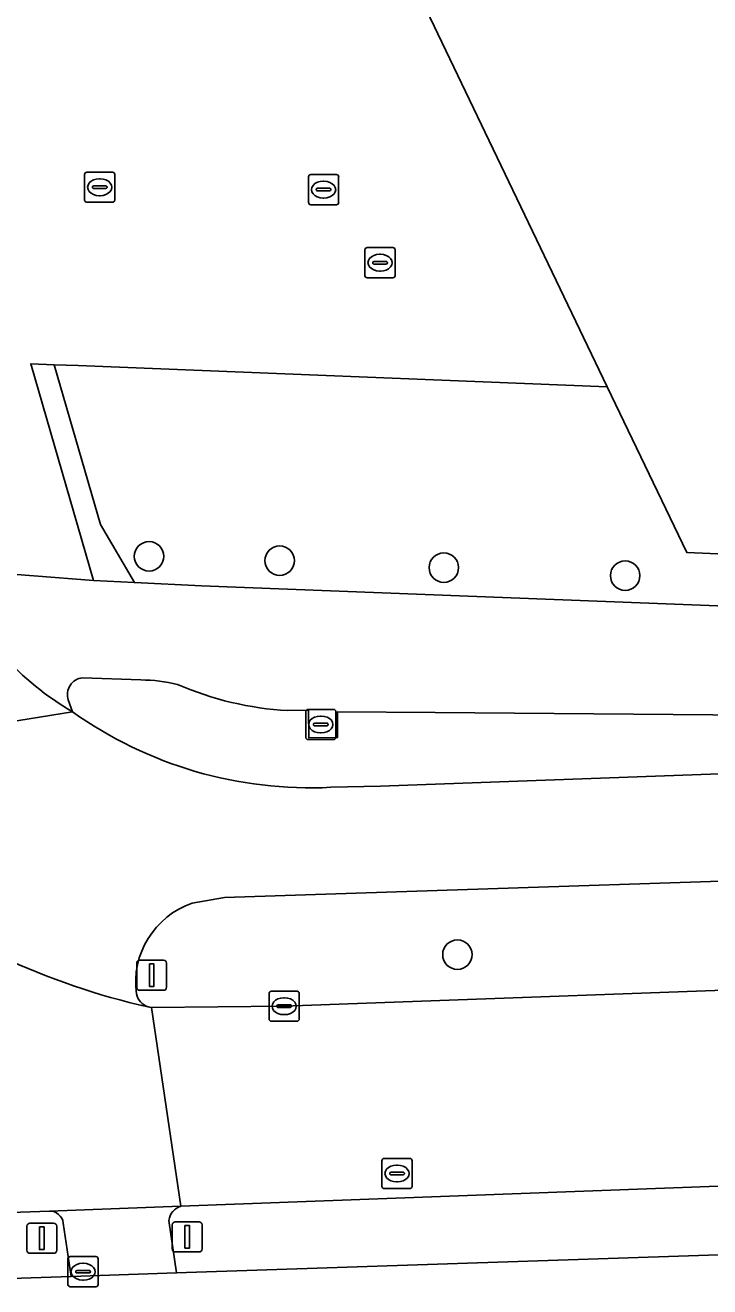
# Model space of a CAD drawing. Extents: x 160888 to 161385, y 386490 to 386908.
# Drawn here: x 160957.25 to 160979.95, y 386489.75 to 386531.63 of the extents above; entities that cross this region are included whole.
import ezdxf

# ---------------------------------------------------------------- set-up
doc = ezdxf.new("R2010")
doc.units = 0
for name, color, linetype in [('IMGEO_Berm_groen', 7, 'Continuous'), ('IMGEO_Boom', 7, 'Continuous'), ('IMGEO_Brandkraan', 7, 'Continuous'), ('IMGEO_Fietspad_gesloten', 7, 'Continuous'), ('IMGEO_Groenvoorziening', 7, 'Continuous'), ('IMGEO_Kolk', 7, 'Continuous'), ('IMGEO_Lichtmast', 7, 'Continuous'), ('IMGEO_Pand', 7, 'Continuous'), ('IMGEO_Rijbaan_regionaal_gesloten', 7, 'Continuous'), ('IMGEO_Rioolput', 7, 'Continuous'), ('IMGEO_Verkeerseiland_groen', 7, 'Continuous'), ('IMGEO_Verkeersregelinstallatiepaal', 7, 'Continuous'), ('IMGEO_Voetpad_open', 7, 'Continuous')]:
    doc.layers.add(name, color=color, linetype=linetype)

msp = doc.modelspace()

# ---------------------------------------------------------------- linework, layer by layer
at = {"layer": 'IMGEO_Berm_groen'}
for points in [[(161060.137, 386504.105), (161057.542, 386503.927), (161045.979, 386504.301), (161036.934, 386504.792), (161031.823, 386504.909), (160989.382, 386503.514), (160963.854, 386502.671), (160962.788, 386502.488)], [(160961.326, 386499.045), (160961.378, 386499.031), (160961.432, 386499.022), (160965.836, 386499.066), (160985.284, 386499.781), (161006.757, 386500.591), (161027.233, 386501.351), (161031.463, 386501.493)], [(161032.566, 386495.045), (161030.447, 386494.96), (160962.403, 386492.427)], [(160962.012, 386491.955), (160962.268, 386490.214), (161042.514, 386492.884)]]:
    msp.add_lwpolyline(points, dxfattribs=at)
for centre, radius, start, end in [((160963.699, 386499.849), 2.791, 109.042, 187.7705), ((160961.505, 386499.604), 0.587, 193.0229, 252.2285), ((160962.568, 386491.893), 0.559, 107.1388, 173.5851)]:
    msp.add_arc(centre, radius, start, end, dxfattribs=at)
at = {"layer": 'IMGEO_Boom'}
for centre in [(160961.354, 386513.999), (160965.686, 386513.856), (160971.132, 386513.625), (160977.148, 386513.359), (160971.582, 386500.779)]:
    msp.add_circle(centre, 0.489, dxfattribs=at)
at = {"layer": 'IMGEO_Brandkraan'}
for p, q in [((160966.55, 386507.992), (160966.55, 386508.844)), ((160966.625, 386508.918), (160967.477, 386508.918)), ((160967.038, 386508.698), (160967.063, 386508.698)), ((160967.551, 386508.844), (160967.551, 386507.992)), ((160966.809, 386508.412), (160966.809, 386508.424)), ((160967.247, 386508.375), (160966.849, 386508.375)), ((160966.852, 386508.461), (160967.25, 386508.461)), ((160967.293, 386508.424), (160967.293, 386508.412)), ((160967.477, 386507.918), (160966.625, 386507.918)), ((160967.061, 386508.138), (160967.036, 386508.138))]:
    msp.add_line(p, q, dxfattribs=at)
for points in [[(160966.55, 386507.992), (160966.55, 386508.844)], [(160966.625, 386508.918), (160967.477, 386508.918)], [(160967.551, 386508.844), (160967.551, 386507.992)], [(160967.477, 386507.918), (160966.625, 386507.918)]]:
    msp.add_lwpolyline(points, dxfattribs=at)
for centre, radius, start, end in [((160966.627, 386508.842), 0.0765, 91.552, 178.448), ((160966.627, 386508.842), 0.0765, 91.552, 178.448), ((160967.475, 386508.842), 0.0765, 1.552, 88.448), ((160967.475, 386508.842), 0.0765, 1.552, 88.448), ((160966.849, 386508.421), 0.0403, 85.8775, 175.7526), ((160966.846, 386508.411), 0.0366, 178.938, 274.7102), ((160967.25, 386508.418), 0.043, 264.8664, 352.4533), ((160967.254, 386508.423), 0.0386, 1.7309, 96.639), ((160966.627, 386507.994), 0.0765, 181.552, 268.448), ((160966.627, 386507.994), 0.0765, 181.552, 268.448), ((160967.475, 386507.994), 0.0765, 271.552, 358.448), ((160967.475, 386507.994), 0.0765, 271.552, 358.448)]:
    msp.add_arc(centre, radius, start, end, dxfattribs=at)
for centre, major_axis, ratio, start_param, end_param in [((160967.037, 386508.418), (-0.387, 0.002), 0.722429, 4.712389, 7.853982), ((160967.062, 386508.418), (-0.39, 0.002), 0.717154, 1.570796, 4.712389)]:
    msp.add_ellipse(centre, major_axis=major_axis, ratio=ratio, start_param=start_param, end_param=end_param, dxfattribs=at)
at = {"layer": 'IMGEO_Fietspad_gesloten'}
for points in [[(160941.821, 386595.122), (160942.044, 386593.436), (160942.752, 386589.198), (160942.783, 386589.01), (160944.411, 386579.1), (160946.239, 386561.743), (160946.243, 386561.497), (160947.298, 386551.363), (160947.352, 386550.841), (160950.353, 386522.194), (160950.841, 386517.617), (160951.189, 386515.033), (160951.698, 386513.091), (160952.106, 386512.413), (160952.524, 386511.434), (160953.74, 386508.016), (160958.815, 386508.84)], [(161098.942, 386509.252), (161095.632, 386509.131), (161054.692, 386507.633), (161051.677, 386507.711), (161034.709, 386508.584), (161030.714, 386508.607), (161001.252, 386507.539), (160969.035, 386506.371), (160967.386, 386506.332)], [(160958.815, 386508.84), (160953.74, 386508.016), (160949.152, 386507.823), (160945.812, 386507.682), (160944.965, 386507.646), (160945.465, 386504.395)], [(160962.788, 386502.488), (160963.854, 386502.671), (160989.382, 386503.514), (161031.823, 386504.909), (161036.934, 386504.792), (161045.979, 386504.301), (161057.542, 386503.927), (161060.137, 386504.105), (161063.198, 386504.314), (161083.752, 386505.193), (161093.386, 386505.539), (161098.265, 386505.752)], [(160962.403, 386492.427), (160958.047, 386492.267)], [(160958.765, 386490.097), (160962.268, 386490.214), (160962.012, 386491.955)], [(160958.508, 386491.869), (160958.765, 386490.097)]]:
    msp.add_lwpolyline(points, dxfattribs=at)
for centre, radius, start, end in [((160963.818, 386517.385), 9.902, 205.0262, 239.6506), ((160966.706, 386519.909), 13.594, 234.514, 272.8655), ((160963.699, 386499.849), 2.791, 109.042, 187.7705), ((160966.31, 386521.516), 23.017, 244.6693, 257.4952), ((160961.505, 386499.604), 0.587, 193.0229, 252.2285), ((160962.568, 386491.893), 0.559, 107.1388, 173.5851), ((160958.054, 386491.809), 0.458, 7.5523, 90.837)]:
    msp.add_arc(centre, radius, start, end, dxfattribs=at)
at = {"layer": 'IMGEO_Groenvoorziening'}
msp.add_lwpolyline([(160976.555, 386519.628), (160959.001, 386520.329), (160958.203, 386520.361), (160959.742, 386515.061), (160960.87, 386513.131), (160963.098, 386513.023), (161001.614, 386511.526), (161002.953, 386512.452), (161002.953, 386513.11), (160979.196, 386514.123)], close=True, dxfattribs=at)
for points in [[(160961.085, 386509.895), (160959.148, 386509.967)], [(160958.674, 386509.232), (160958.815, 386508.84)], [(161001.095, 386508.559), (160970.848, 386508.813), (160967.609, 386508.843), (160967.602, 386507.985), (160966.652, 386507.979), (160966.647, 386508.892), (160965.955, 386508.88)], [(160967.386, 386506.332), (160969.035, 386506.371), (161001.252, 386507.539), (161001.458, 386507.711)]]:
    msp.add_lwpolyline(points, dxfattribs=at)
for centre, radius, start, end in [((160959.199, 386509.414), 0.556, 95.2586, 199.1057), ((160961.065, 386504.737), 5.158, 76.1931, 89.7782), ((160966.552, 386519.565), 10.702, 246.5666, 266.8022), ((160966.706, 386519.909), 13.594, 234.514, 272.8655)]:
    msp.add_arc(centre, radius, start, end, dxfattribs=at)
at = {"layer": 'IMGEO_Kolk'}
for p, q in [((160959.291, 386526.751), (160960.143, 386526.751)), ((160959.216, 386525.825), (160959.216, 386526.677)), ((160959.518, 386526.294), (160959.916, 386526.294)), ((160959.704, 386526.531), (160959.729, 386526.531)), ((160960.217, 386526.677), (160960.217, 386525.825)), ((160959.475, 386526.245), (160959.475, 386526.257)), ((160959.913, 386526.208), (160959.515, 386526.208)), ((160959.727, 386525.971), (160959.702, 386525.971)), ((160959.959, 386526.257), (160959.959, 386526.245)), ((160960.143, 386525.751), (160959.291, 386525.751)), ((160968.59, 386524.246), (160969.442, 386524.246)), ((160968.515, 386523.32), (160968.515, 386524.172)), ((160968.817, 386523.789), (160969.215, 386523.789)), ((160969.003, 386524.026), (160969.028, 386524.026)), ((160969.516, 386524.172), (160969.516, 386523.32)), ((160968.774, 386523.74), (160968.774, 386523.752)), ((160969.212, 386523.703), (160968.814, 386523.703)), ((160969.026, 386523.466), (160969.001, 386523.466)), ((160969.258, 386523.752), (160969.258, 386523.74)), ((160969.442, 386523.246), (160968.59, 386523.246)), ((160965.335, 386498.64), (160965.335, 386499.492)), ((160965.41, 386499.566), (160966.262, 386499.566)), ((160966.336, 386499.492), (160966.336, 386498.64)), ((160965.594, 386499.06), (160965.594, 386499.072)), ((160965.637, 386499.109), (160966.035, 386499.109)), ((160965.823, 386499.346), (160965.848, 386499.346)), ((160966.078, 386499.072), (160966.078, 386499.06)), ((160966.032, 386499.023), (160965.634, 386499.023)), ((160965.846, 386498.786), (160965.821, 386498.786)), ((160966.262, 386498.566), (160965.41, 386498.566))]:
    msp.add_line(p, q, dxfattribs=at)
for points in [[(160959.291, 386526.751), (160960.143, 386526.751)], [(160959.216, 386525.825), (160959.216, 386526.677)], [(160960.217, 386526.677), (160960.217, 386525.825)], [(160960.143, 386525.751), (160959.291, 386525.751)], [(160968.59, 386524.246), (160969.442, 386524.246)], [(160968.515, 386523.32), (160968.515, 386524.172)], [(160969.516, 386524.172), (160969.516, 386523.32)], [(160969.442, 386523.246), (160968.59, 386523.246)], [(160965.335, 386498.64), (160965.335, 386499.492)], [(160965.41, 386499.566), (160966.262, 386499.566)], [(160966.336, 386499.492), (160966.336, 386498.64)], [(160966.262, 386498.566), (160965.41, 386498.566)]]:
    msp.add_lwpolyline(points, dxfattribs=at)
for centre, radius, start, end in [((160959.293, 386526.675), 0.0765, 91.552, 178.448), ((160959.293, 386526.675), 0.0765, 91.552, 178.448), ((160960.141, 386526.675), 0.0765, 1.552, 88.448), ((160960.141, 386526.675), 0.0765, 1.552, 88.448), ((160959.515, 386526.254), 0.0403, 85.8775, 175.7526), ((160959.92, 386526.256), 0.0386, 1.7309, 96.639), ((160959.512, 386526.244), 0.0366, 178.938, 274.7102), ((160959.916, 386526.251), 0.043, 264.8664, 352.4533), ((160959.293, 386525.827), 0.0765, 181.552, 268.448), ((160959.293, 386525.827), 0.0765, 181.552, 268.448), ((160960.141, 386525.827), 0.0765, 271.552, 358.448), ((160960.141, 386525.827), 0.0765, 271.552, 358.448), ((160968.592, 386524.17), 0.0765, 91.552, 178.448), ((160968.592, 386524.17), 0.0765, 91.552, 178.448), ((160969.44, 386524.17), 0.0765, 1.552, 88.448), ((160969.44, 386524.17), 0.0765, 1.552, 88.448), ((160968.814, 386523.749), 0.0403, 85.8775, 175.7526), ((160969.219, 386523.751), 0.0386, 1.7309, 96.639), ((160968.811, 386523.739), 0.0366, 178.938, 274.7102), ((160969.215, 386523.746), 0.043, 264.8664, 352.4533), ((160968.592, 386523.322), 0.0765, 181.552, 268.448), ((160968.592, 386523.322), 0.0765, 181.552, 268.448), ((160969.44, 386523.322), 0.0765, 271.552, 358.448), ((160969.44, 386523.322), 0.0765, 271.552, 358.448), ((160965.412, 386499.49), 0.0765, 91.552, 178.448), ((160965.412, 386499.49), 0.0765, 91.552, 178.448), ((160966.26, 386499.49), 0.0765, 1.552, 88.448), ((160966.26, 386499.49), 0.0765, 1.552, 88.448), ((160965.634, 386499.069), 0.0403, 85.8775, 175.7526), ((160965.631, 386499.059), 0.0366, 178.938, 274.7102), ((160966.035, 386499.066), 0.043, 264.8664, 352.4533), ((160966.039, 386499.071), 0.0386, 1.7309, 96.639), ((160965.412, 386498.642), 0.0765, 181.552, 268.448), ((160965.412, 386498.642), 0.0765, 181.552, 268.448), ((160966.26, 386498.642), 0.0765, 271.552, 358.448), ((160966.26, 386498.642), 0.0765, 271.552, 358.448)]:
    msp.add_arc(centre, radius, start, end, dxfattribs=at)
for centre, major_axis, ratio, start_param, end_param in [((160959.703, 386526.251), (-0.387, 0.002), 0.722429, 4.712389, 7.853982), ((160959.728, 386526.251), (-0.39, 0.002), 0.717154, 1.570796, 4.712389), ((160969.002, 386523.746), (-0.387, 0.002), 0.722429, 4.712389, 7.853982), ((160969.027, 386523.746), (-0.39, 0.002), 0.717154, 1.570796, 4.712389), ((160965.822, 386499.066), (-0.387, 0.002), 0.722429, 4.712389, 7.853982), ((160965.847, 386499.066), (-0.39, 0.002), 0.717154, 1.570796, 4.712389)]:
    msp.add_ellipse(centre, major_axis=major_axis, ratio=ratio, start_param=start_param, end_param=end_param, dxfattribs=at)
at = {"layer": 'IMGEO_Lichtmast'}
for p, q in [((160957.299, 386490.965), (160957.299, 386491.765)), ((160957.299, 386491.765), (160957.299, 386490.965)), ((160957.399, 386491.865), (160958.189, 386491.865)), ((160958.189, 386491.865), (160957.399, 386491.865)), ((160958.289, 386491.765), (160958.289, 386490.965)), ((160958.289, 386490.965), (160958.289, 386491.765)), ((160958.189, 386490.865), (160957.399, 386490.865)), ((160957.399, 386490.865), (160958.189, 386490.865))]:
    msp.add_line(p, q, dxfattribs=at)
msp.add_lwpolyline([(160957.719, 386491.74), (160957.869, 386491.74), (160957.869, 386490.99), (160957.719, 386490.99), (160957.719, 386491.74)], dxfattribs=at)
for centre, start, end in [((160957.399, 386491.765), 90, 180), ((160957.399, 386491.765), 90, 180), ((160958.189, 386491.765), 0, 90), ((160958.189, 386491.765), 360, 90), ((160957.399, 386490.965), 180, 270), ((160957.399, 386490.965), 180, 270), ((160958.189, 386490.965), 270, 0), ((160958.189, 386490.965), 270, 0)]:
    msp.add_arc(centre, 0.1, start, end, dxfattribs=at)
at = {"layer": 'IMGEO_Pand'}
msp.add_lwpolyline([(161042.986, 386581.802), (161011.368, 386583.058), (161000, 386583.51), (160979.803, 386584.313), (160976.892, 386584.429), (160964.455, 386584.923), (160961.567, 386585.038), (160961.144, 386574.431), (160960.308, 386553.441), (160960.274, 386552.584), (160959.971, 386544.983), (160959.762, 386539.713), (160959.495, 386533.022), (160958.695, 386533.049), (160958.68, 386532.619), (160968.805, 386532.221), (160970.544, 386532.153), (160973.555, 386525.878), (160976.555, 386519.628), (160979.196, 386514.123), (161002.953, 386513.11), (161051.083, 386511.057)], dxfattribs=at)
at = {"layer": 'IMGEO_Rijbaan_regionaal_gesloten'}
for points in [[(161031.463, 386501.493), (161027.233, 386501.351), (161006.757, 386500.591), (160985.284, 386499.781), (160965.836, 386499.066), (160961.432, 386499.022), (160962.403, 386492.427), (161030.447, 386494.96), (161032.566, 386495.045)], [(160951.289, 386492.03), (160958.047, 386492.267), (160962.403, 386492.427), (160961.432, 386499.022), (160961.378, 386499.031), (160961.326, 386499.045)]]:
    msp.add_lwpolyline(points, dxfattribs=at)
msp.add_arc((160966.31, 386521.516), 23.017, 244.6693, 257.4952, dxfattribs=at)
at = {"layer": 'IMGEO_Rioolput'}
for p, q in [((160966.642, 386525.746), (160966.642, 386526.598)), ((160966.717, 386526.672), (160967.569, 386526.672)), ((160967.13, 386526.452), (160967.155, 386526.452)), ((160967.643, 386526.598), (160967.643, 386525.746)), ((160966.901, 386526.166), (160966.901, 386526.178)), ((160967.339, 386526.129), (160966.941, 386526.129)), ((160966.944, 386526.215), (160967.342, 386526.215)), ((160967.153, 386525.892), (160967.128, 386525.892)), ((160967.385, 386526.178), (160967.385, 386526.166)), ((160967.569, 386525.672), (160966.717, 386525.672)), ((160969.079, 386493.087), (160969.079, 386493.939)), ((160969.154, 386494.013), (160970.006, 386494.013)), ((160969.567, 386493.793), (160969.592, 386493.793)), ((160970.08, 386493.939), (160970.08, 386493.087)), ((160969.338, 386493.507), (160969.338, 386493.519)), ((160969.776, 386493.47), (160969.378, 386493.47)), ((160969.381, 386493.556), (160969.779, 386493.556)), ((160969.59, 386493.233), (160969.565, 386493.233)), ((160969.822, 386493.519), (160969.822, 386493.507)), ((160970.006, 386493.013), (160969.154, 386493.013)), ((160958.664, 386489.828), (160958.664, 386490.68)), ((160958.739, 386490.754), (160959.591, 386490.754)), ((160959.665, 386490.68), (160959.665, 386489.828)), ((160958.923, 386490.248), (160958.923, 386490.26)), ((160958.966, 386490.297), (160959.364, 386490.297)), ((160959.152, 386490.534), (160959.177, 386490.534)), ((160959.407, 386490.26), (160959.407, 386490.248)), ((160959.361, 386490.211), (160958.963, 386490.211)), ((160959.175, 386489.974), (160959.15, 386489.974)), ((160959.591, 386489.754), (160958.739, 386489.754))]:
    msp.add_line(p, q, dxfattribs=at)
for points in [[(160966.642, 386525.746), (160966.642, 386526.598)], [(160966.717, 386526.672), (160967.569, 386526.672)], [(160967.643, 386526.598), (160967.643, 386525.746)], [(160967.569, 386525.672), (160966.717, 386525.672)], [(160969.079, 386493.087), (160969.079, 386493.939)], [(160969.154, 386494.013), (160970.006, 386494.013)], [(160970.08, 386493.939), (160970.08, 386493.087)], [(160970.006, 386493.013), (160969.154, 386493.013)], [(160958.664, 386489.828), (160958.664, 386490.68)], [(160958.739, 386490.754), (160959.591, 386490.754)], [(160959.665, 386490.68), (160959.665, 386489.828)], [(160959.591, 386489.754), (160958.739, 386489.754)]]:
    msp.add_lwpolyline(points, dxfattribs=at)
for centre, radius, start, end in [((160966.719, 386526.596), 0.0765, 91.552, 178.448), ((160966.719, 386526.596), 0.0765, 91.552, 178.448), ((160967.567, 386526.596), 0.0765, 1.552, 88.448), ((160967.567, 386526.596), 0.0765, 1.552, 88.448), ((160966.941, 386526.175), 0.0403, 85.8775, 175.7526), ((160966.938, 386526.165), 0.0366, 178.938, 274.7102), ((160967.342, 386526.172), 0.043, 264.8664, 352.4533), ((160967.346, 386526.177), 0.0386, 1.7309, 96.639), ((160966.719, 386525.748), 0.0765, 181.552, 268.448), ((160966.719, 386525.748), 0.0765, 181.552, 268.448), ((160967.567, 386525.748), 0.0765, 271.552, 358.448), ((160967.567, 386525.748), 0.0765, 271.552, 358.448), ((160969.156, 386493.937), 0.0765, 91.552, 178.448), ((160969.156, 386493.937), 0.0765, 91.552, 178.448), ((160970.004, 386493.937), 0.0765, 1.552, 88.448), ((160970.004, 386493.937), 0.0765, 1.552, 88.448), ((160969.378, 386493.516), 0.0403, 85.8775, 175.7526), ((160969.375, 386493.506), 0.0366, 178.938, 274.7102), ((160969.779, 386493.513), 0.043, 264.8664, 352.4533), ((160969.783, 386493.518), 0.0386, 1.7309, 96.639), ((160969.156, 386493.089), 0.0765, 181.552, 268.448), ((160969.156, 386493.089), 0.0765, 181.552, 268.448), ((160970.004, 386493.089), 0.0765, 271.552, 358.448), ((160970.004, 386493.089), 0.0765, 271.552, 358.448), ((160958.741, 386490.678), 0.0765, 91.552, 178.448), ((160958.741, 386490.678), 0.0765, 91.552, 178.448), ((160959.589, 386490.678), 0.0765, 1.552, 88.448), ((160959.589, 386490.678), 0.0765, 1.552, 88.448), ((160958.963, 386490.257), 0.0403, 85.8775, 175.7526), ((160959.368, 386490.259), 0.0386, 1.7309, 96.639), ((160958.96, 386490.247), 0.0366, 178.938, 274.7102), ((160959.364, 386490.254), 0.043, 264.8664, 352.4533), ((160958.741, 386489.83), 0.0765, 181.552, 268.448), ((160958.741, 386489.83), 0.0765, 181.552, 268.448), ((160959.589, 386489.83), 0.0765, 271.552, 358.448), ((160959.589, 386489.83), 0.0765, 271.552, 358.448)]:
    msp.add_arc(centre, radius, start, end, dxfattribs=at)
for centre, major_axis, ratio, start_param, end_param in [((160967.129, 386526.172), (-0.387, 0.002), 0.722429, 4.712389, 7.853982), ((160967.154, 386526.172), (-0.39, 0.002), 0.717154, 1.570796, 4.712389), ((160969.566, 386493.513), (-0.387, 0.002), 0.722429, 4.712389, 7.853982), ((160969.591, 386493.513), (-0.39, 0.002), 0.717154, 1.570796, 4.712389), ((160959.151, 386490.254), (-0.387, 0.002), 0.722429, 4.712389, 7.853982), ((160959.176, 386490.254), (-0.39, 0.002), 0.717154, 1.570796, 4.712389)]:
    msp.add_ellipse(centre, major_axis=major_axis, ratio=ratio, start_param=start_param, end_param=end_param, dxfattribs=at)
at = {"layer": 'IMGEO_Verkeerseiland_groen'}
for points in [[(160958.047, 386492.267), (160951.289, 386492.03)], [(160950.497, 386489.822), (160958.765, 386490.097), (160958.508, 386491.869)]]:
    msp.add_lwpolyline(points, dxfattribs=at)
msp.add_arc((160958.054, 386491.809), 0.458, 7.5523, 90.837, dxfattribs=at)
at = {"layer": 'IMGEO_Verkeersregelinstallatiepaal'}
for p, q in [((160960.944, 386499.696), (160960.944, 386500.496)), ((160960.944, 386500.496), (160960.944, 386499.696)), ((160961.044, 386500.596), (160961.834, 386500.596)), ((160961.834, 386500.596), (160961.044, 386500.596)), ((160961.934, 386500.496), (160961.934, 386499.696)), ((160961.934, 386499.696), (160961.934, 386500.496)), ((160961.834, 386499.596), (160961.044, 386499.596)), ((160961.044, 386499.596), (160961.834, 386499.596)), ((160962.125, 386491.01), (160962.125, 386491.81)), ((160962.125, 386491.81), (160962.125, 386491.01)), ((160962.225, 386491.91), (160963.015, 386491.91)), ((160963.015, 386491.91), (160962.225, 386491.91)), ((160963.115, 386491.81), (160963.115, 386491.01)), ((160963.115, 386491.01), (160963.115, 386491.81)), ((160963.015, 386490.91), (160962.225, 386490.91)), ((160962.225, 386490.91), (160963.015, 386490.91))]:
    msp.add_line(p, q, dxfattribs=at)
for points in [[(160961.364, 386500.471), (160961.514, 386500.471), (160961.514, 386499.721), (160961.364, 386499.721), (160961.364, 386500.471)], [(160962.545, 386491.785), (160962.695, 386491.785), (160962.695, 386491.035), (160962.545, 386491.035), (160962.545, 386491.785)]]:
    msp.add_lwpolyline(points, dxfattribs=at)
for centre, start, end in [((160961.044, 386500.496), 90, 180), ((160961.044, 386500.496), 90, 180), ((160961.834, 386500.496), 0, 90), ((160961.834, 386500.496), 360, 90), ((160961.044, 386499.696), 180, 270), ((160961.044, 386499.696), 180, 270), ((160961.834, 386499.696), 270, 0), ((160961.834, 386499.696), 270, 0), ((160962.225, 386491.81), 90, 180), ((160962.225, 386491.81), 90, 180), ((160963.015, 386491.81), 0, 90), ((160963.015, 386491.81), 360, 90), ((160962.225, 386491.01), 180, 270), ((160962.225, 386491.01), 180, 270), ((160963.015, 386491.01), 270, 0), ((160963.015, 386491.01), 270, 0)]:
    msp.add_arc(centre, 0.1, start, end, dxfattribs=at)
at = {"layer": 'IMGEO_Voetpad_open'}
for points in [[(160954.847, 386516.749), (160955.038, 386515.201), (160955.233, 386514.396), (160955.544, 386513.508), (160959.515, 386513.197), (160957.428, 386520.392), (160958.203, 386520.361), (160959.001, 386520.329), (160976.555, 386519.628), (160973.555, 386525.878), (160970.544, 386532.153)], [(161001.458, 386507.711), (161001.252, 386507.539), (161030.714, 386508.607), (161034.709, 386508.584), (161051.677, 386507.711), (161051.083, 386511.057), (161051.057, 386510.554), (161002.953, 386512.452), (161001.614, 386511.526), (160963.098, 386513.023), (160960.87, 386513.131), (160959.515, 386513.197), (160955.544, 386513.508)], [(160959.148, 386509.967), (160961.085, 386509.895)], [(160958.815, 386508.84), (160958.674, 386509.232)], [(160965.955, 386508.88), (160966.647, 386508.892), (160966.652, 386507.979), (160967.602, 386507.985), (160967.609, 386508.843), (160970.848, 386508.813), (161001.095, 386508.559)]]:
    msp.add_lwpolyline(points, dxfattribs=at)
msp.add_lwpolyline([(160958.203, 386520.361), (160957.428, 386520.392), (160959.515, 386513.197), (160960.87, 386513.131), (160959.742, 386515.061)], close=True, dxfattribs=at)
for centre, radius, start, end in [((160963.818, 386517.385), 9.902, 205.0262, 239.6506), ((160959.199, 386509.414), 0.556, 95.2586, 199.1057), ((160961.065, 386504.737), 5.158, 76.1931, 89.7782), ((160966.552, 386519.565), 10.702, 246.5666, 266.8022)]:
    msp.add_arc(centre, radius, start, end, dxfattribs=at)

doc.saveas('drawing.dxf')
